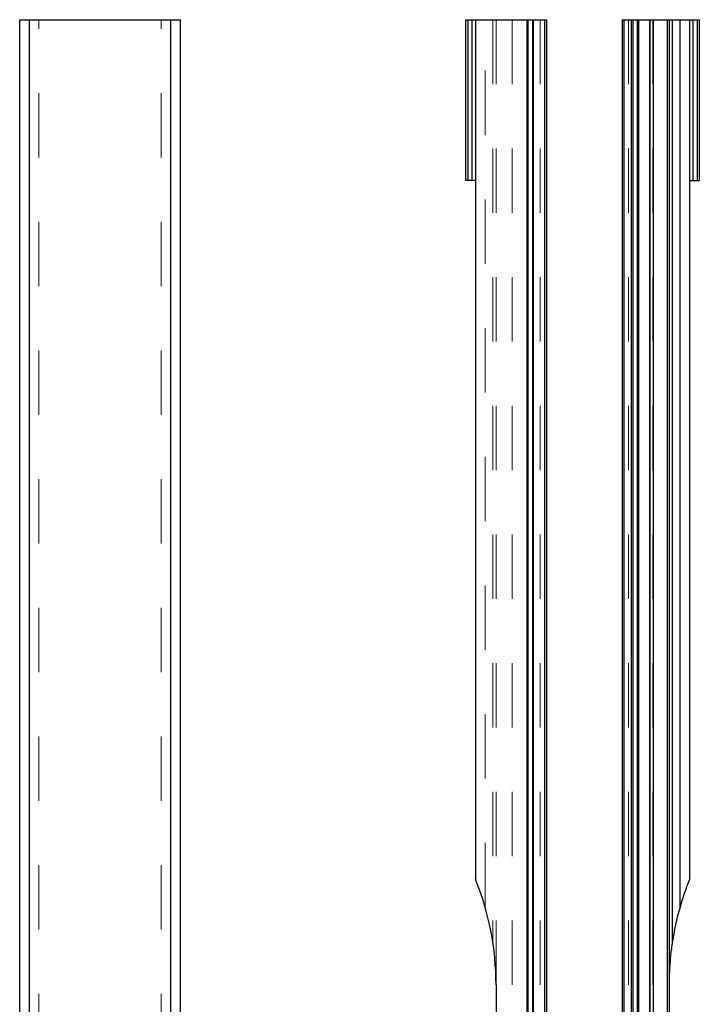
# Model space of a CAD drawing. Header units: inches. Extents: x 1880 to 2363, y -453 to -54.
# Tile 570 of 656: x 1907.63 to 1908.68, y -71.69 to -70.16. Entities that reach past the tile are written whole.
import ezdxf

# ---------------------------------------------------------------- set-up
doc = ezdxf.new("R2010")
doc.units = ezdxf.units.IN
doc.header["$LTSCALE"] = 0.5
doc.header["$MEASUREMENT"] = 0
doc.linetypes.add('HIDDEN', pattern=[0.225, 0.15, -0.075])
doc.layers.add('PUN-M-S2', color=1, linetype='Continuous')
doc.layers.add('PUN-M-S3', color=8, linetype='Continuous')

msp = doc.modelspace()

# ---------------------------------------------------------------- linework, layer by layer
at = {"layer": 'PUN-M-S2', "linetype": 'Continuous', "lineweight": 25}
for p, q in [((1908.32174, -70.40942), (1908.32174, -70.15942)), ((1908.32174, -70.15942), (1908.44724, -70.15942)), ((1908.32474, -70.15942), (1908.32474, -70.40942)), ((1908.33174, -70.40942), (1908.33174, -70.15942)), ((1908.33674, -70.15942), (1908.33674, -71.49517)), ((1908.41674, -70.15942), (1908.41674, -72.16292)), ((1908.41824, -70.15942), (1908.41824, -72.16292)), ((1908.42531, -70.15942), (1908.42531, -72.16292)), ((1908.42633, -70.15942), (1908.42633, -72.16292)), ((1908.44424, -70.15942), (1908.44424, -72.16292)), ((1908.44724, -70.15942), (1908.44724, -72.16292)), ((1908.56474, -70.15942), (1908.56474, -72.16292)), ((1908.56474, -70.15942), (1908.68474, -70.15942)), ((1908.56721, -70.15942), (1908.56721, -72.16292)), ((1908.5786, -70.15942), (1908.5786, -72.16292)), ((1908.58117, -70.15942), (1908.58117, -72.16292)), ((1908.58824, -70.15942), (1908.58824, -72.16292)), ((1908.58974, -70.15942), (1908.58974, -72.16292)), ((1908.59015, -70.15942), (1908.59015, -72.16292)), ((1908.60735, -70.15942), (1908.60735, -72.16292)), ((1908.60776, -70.15942), (1908.60776, -72.16292)), ((1908.61276, -70.15942), (1908.61276, -72.16292)), ((1908.63474, -70.15942), (1908.63474, -72.16292)), ((1908.63774, -70.15942), (1908.63774, -72.16292)), ((1908.64274, -70.15942), (1908.64274, -71.59346)), ((1908.65474, -71.53864), (1908.65474, -70.15942)), ((1908.66974, -70.15942), (1908.66974, -71.49517)), ((1908.67474, -70.15942), (1908.67474, -70.40942)), ((1908.68174, -70.40942), (1908.68174, -70.15942)), ((1908.68474, -70.15942), (1908.68474, -70.40942)), ((1908.33674, -70.40942), (1908.32174, -70.40942)), ((1908.66974, -70.40942), (1908.68474, -70.40942)), ((1908.36874, -71.65942), (1908.36874, -72.16292))]:
    msp.add_line(p, q, dxfattribs=at)
at = {"layer": 'PUN-M-S2', "linetype": 'HIDDEN', "lineweight": 18}
for p, q in [((1908.33174, -70.15942), (1908.33174, -70.40942)), ((1908.35174, -71.53864), (1908.35174, -70.15942)), ((1908.36374, -70.15942), (1908.36374, -71.59346)), ((1908.36874, -71.65942), (1908.36874, -70.15942)), ((1908.39374, -70.15942), (1908.39374, -72.22442)), ((1908.43724, -70.15942), (1908.43724, -72.22442)), ((1908.57474, -70.15942), (1908.57474, -72.22442)), ((1908.61274, -70.15942), (1908.61274, -72.22442)), ((1908.64274, -71.59346), (1908.64274, -70.15942)), ((1908.65474, -70.15942), (1908.65474, -71.53864)), ((1908.67474, -70.40942), (1908.67474, -70.15942))]:
    msp.add_line(p, q, dxfattribs=at)
at = {"layer": 'PUN-M-S2', "linetype": 'Continuous', "lineweight": 25}
for centre, start, end in [((1907.93124, -71.65942), 0, 22.04992), ((1909.07524, -71.65942), 163.97532, 171.32942)]:
    msp.add_arc(centre, 0.4375, start, end, dxfattribs=at)
at = {"layer": 'PUN-M-S2', "linetype": 'HIDDEN', "lineweight": 18}
for start, end in [(157.95008, 163.97532), (171.32942, 178.28091)]:
    msp.add_arc((1909.07524, -71.65942), 0.4375, start, end, dxfattribs=at)
at = {"layer": 'PUN-M-S2', "linetype": 'Continuous', "lineweight": 25}
for points, knots in [([(1908.66974, -71.49517), (1908.66971, -71.49525), (1908.66964, -71.49541), (1908.66901, -71.49696), (1908.66749, -71.50078), (1908.66277, -71.51314), (1908.65821, -71.52667), (1908.65513, -71.53729), (1908.65474, -71.53864)], [0, 0, 0, 0, 0.0409709, 0.0917018, 0.1752702, 0.3513996, 0.9175345, 1, 1, 1, 1]), ([(1908.64274, -71.59346), (1908.64226, -71.59676), (1908.63986, -71.61328), (1908.63811, -71.63504), (1908.63774, -71.65373), (1908.63774, -71.65914), (1908.63774, -71.65942)], [0, 0, 0, 0, 0.1506346, 0.7541261, 0.9874999, 1, 1, 1, 1])]:
    msp.add_open_spline(points, degree=3, knots=knots, dxfattribs=at)
at = {"layer": 'PUN-M-S3', "linetype": 'Continuous', "lineweight": 25}
for p, q in [((1907.62824, -70.15942), (1907.87824, -70.15942)), ((1907.62824, -72.16292), (1907.62824, -70.15942)), ((1907.64324, -72.14792), (1907.64324, -70.15942)), ((1907.86324, -72.14792), (1907.86324, -70.15942)), ((1907.87824, -72.16292), (1907.87824, -70.15942))]:
    msp.add_line(p, q, dxfattribs=at)
at = {"layer": 'PUN-M-S3', "linetype": 'HIDDEN', "lineweight": 18}
for p, q in [((1907.65824, -72.17339), (1907.65824, -70.15942)), ((1907.84824, -72.17339), (1907.84824, -70.15942))]:
    msp.add_line(p, q, dxfattribs=at)

doc.saveas('drawing.dxf')
